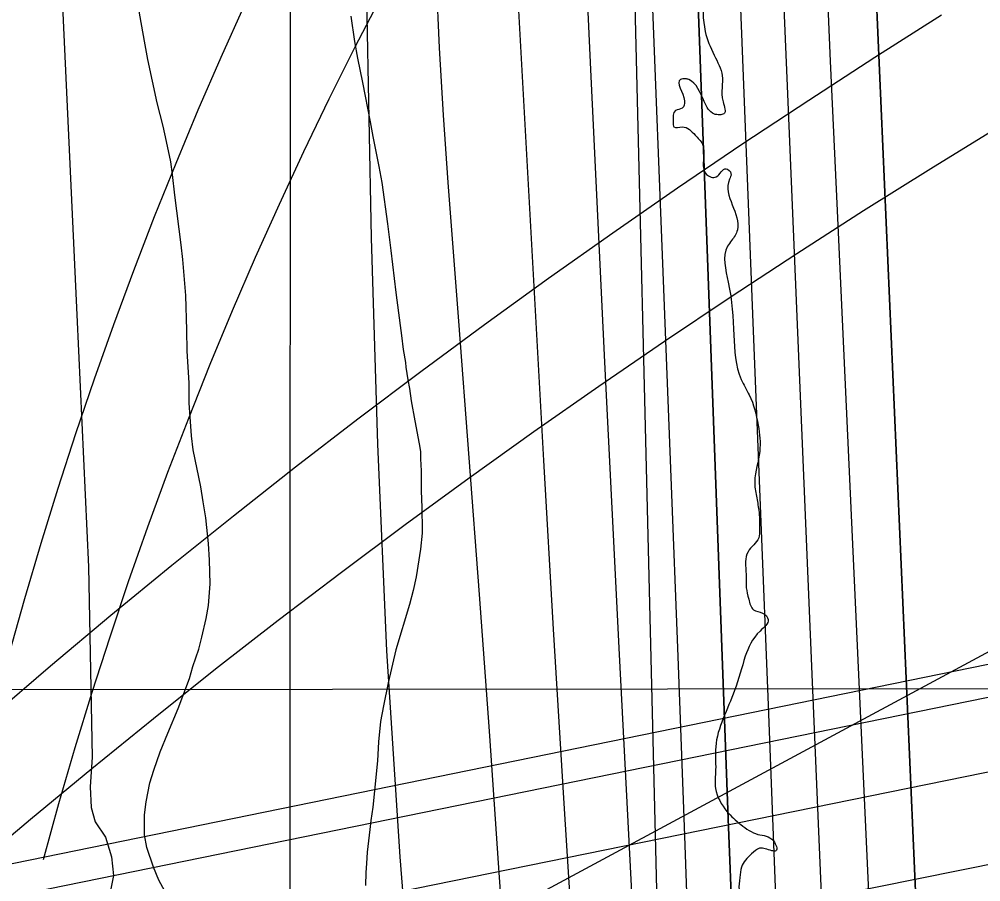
# Model space of a CAD drawing. Extents: x 3313447 to 3351316, y 703786 to 729172.
# Drawn here: x 3322282.8 to 3322770.5, y 722184.5 to 722622.3 of the extents above; entities that cross this region are included whole.
import ezdxf

# ---------------------------------------------------------------- set-up
doc = ezdxf.new("R2010")
doc.units = 0
for name, color, linetype in [('V-LEVE-TOET', 7, 'Continuous'), ('V-RIVR-EDGE', 7, 'Continuous'), ('V-RIVR-RANG', 7, 'Continuous'), ('V-RRAP-FSHR', 7, 'Continuous'), ('V-SITE-VEGE', 7, 'Continuous'), ('V-TOPO-DPTH', 7, 'Continuous'), ('V-TOPO-MAJR', 7, 'Continuous'), ('V-TOPO-MINR', 7, 'Continuous'), ('V-TOPO-WATR', 7, 'Continuous'), ('V-UTIL-LINE', 7, 'Continuous')]:
    doc.layers.add(name, color=color, linetype=linetype)

msp = doc.modelspace()

# ---------------------------------------------------------------- linework, layer by layer
at = {"layer": 'V-LEVE-TOET'}
msp.add_lwpolyline([(3322299.15, 722753.68), (3322305.07, 722621.6), (3322311.99, 722472.3), (3322317.92, 722344.39), (3322319.76, 722247.82), (3322318.68, 722232.69), (3322319.17, 722222.24), (3322321.24, 722214.93), (3322326.44, 722207.09), (3322329.55, 722197.16), (3322330.57, 722187.76), (3322327.39, 722171.59)], dxfattribs=at)
at = {"layer": 'V-RIVR-EDGE'}
msp.add_spline([(3322520.07, 724639.46), (3322521.69, 724625.78), (3322523.75, 724620.39), (3322522.08, 724612.93), (3322520.4, 724607.13), (3322520.8, 724601.74), (3322525.34, 724592.2), (3322524.5, 724589.3), (3322521.18, 724586.82), (3322517.44, 724583.93), (3322516.6, 724577.71), (3322516.15, 724564.86), (3322516.94, 724548.7), (3322516.92, 724541.24), (3322517.32, 724534.6), (3322514.41, 724529.22), (3322514.4, 724525.49), (3322517.71, 724524.66), (3322520.17, 724513.04), (3322520.14, 724498.95), (3322520.95, 724491.9), (3322522.99, 724479.05), (3322527.1, 724466.19), (3322527.07, 724452.1), (3322525.79, 724437.59), (3322522.45, 724428.9), (3322522.02, 724424.75), (3322523.25, 724416.88), (3322522.77, 724392.84), (3322524.81, 724378.32), (3322530.58, 724365.88), (3322530.57, 724361.73), (3322528.49, 724356.76), (3322528.06, 724352.2), (3322529.24, 724326.09), (3322528.81, 724318.21), (3322525.49, 724316.98), (3322523.41, 724315.33), (3322522.99, 724311.6), (3322525.02, 724295.01), (3322526.63, 724276.77), (3322526.6, 724265.17), (3322522.86, 724258.13), (3322521.6, 724253.57), (3322521.58, 724246.53), (3322523.65, 724243.21), (3322526.96, 724243.2), (3322526.95, 724237.81), (3322526.9, 724217.91), (3322526.86, 724202.16), (3322530.11, 724173.14), (3322532.53, 724147.44), (3322530.84, 724134.18), (3322530.82, 724125.47), (3322530.8, 724117.19), (3322538.23, 724104.73), (3322539.03, 724095.61), (3322534.88, 724090.23), (3322526.99, 724085.69), (3322523.25, 724082.39), (3322519.93, 724080.32), (3322519.08, 724072.86), (3322518.65, 724067.06), (3322519.89, 724063.74), (3322523.2, 724063.74), (3322531.49, 724063.3), (3322533.15, 724062.47), (3322533.55, 724057.49), (3322533.95, 724051.27), (3322537.67, 724047.12), (3322543.46, 724041.3), (3322543.45, 724037.99), (3322540.54, 724036.34), (3322538.05, 724033.44), (3322537.61, 724023.08), (3322539.66, 724013.96), (3322544.18, 723997.78), (3322542.5, 723987.84), (3322542.06, 723978.31), (3322546.18, 723967.1), (3322549.46, 723954.66), (3322549.02, 723942.64), (3322548.16, 723930.21), (3322546.05, 723917.37), (3322546.44, 723905.35), (3322548.91, 723897.88), (3322546.4, 723889.18), (3322545.97, 723882.14), (3322545.52, 723870.12), (3322546.32, 723856.02), (3322549.99, 723834.46), (3322553.67, 723812.48), (3322554.87, 723795.9), (3322553.57, 723771.03), (3322553.54, 723761.09), (3322555.57, 723743.26), (3322560.5, 723724.6), (3322564.61, 723711.32), (3322564.6, 723707.59), (3322562.11, 723706.35), (3322559.21, 723705.95), (3322557.95, 723699.73), (3322555.03, 723691.86), (3322552.95, 723688.97), (3322549.21, 723685.25), (3322548.78, 723679.86), (3322549.19, 723676.96), (3322551.22, 723661.62), (3322551.21, 723656.23), (3322552.86, 723652.08), (3322557.83, 723651.65), (3322561.56, 723649.16), (3322562.37, 723642.52), (3322565.24, 723630.91), (3322565.61, 723613.92), (3322561.45, 723606.46), (3322552.72, 723597.37), (3322552.72, 723595.3), (3322559.32, 723584.09), (3322563.04, 723579.52), (3322563.03, 723576.2), (3322557.6, 723558.81), (3322554.27, 723553.01), (3322552.19, 723548.05), (3322550.1, 723541), (3322553.4, 723535.61), (3322556.27, 723521.92), (3322562.43, 723499.53), (3322565.71, 723486.67), (3322564.88, 723486.67), (3322560.34, 723493.31), (3322556.63, 723502.86), (3322548.78, 723510.34), (3322546.29, 723511.17), (3322543.8, 723507.86), (3322543.78, 723500.82), (3322543.77, 723495.01), (3322547.07, 723490.44), (3322548.72, 723486.3), (3322551.99, 723467.64), (3322553.63, 723459.34), (3322556.94, 723458.51), (3322560.67, 723458.5), (3322561.09, 723462.64), (3322561.52, 723466.37), (3322564.83, 723466.78), (3322567.32, 723465.11), (3322572.26, 723453.08), (3322573.91, 723448.52), (3322572.25, 723446.45), (3322570.58, 723444.38), (3322570.57, 723441.48), (3322574.3, 723439.4), (3322578.44, 723437.73), (3322578.44, 723436.9), (3322576.36, 723433.59), (3322571.78, 723424.48), (3322572.19, 723422.41), (3322575.08, 723419.5), (3322579.63, 723416.17), (3322582.94, 723415.33), (3322584.59, 723409.53), (3322584.58, 723404.97), (3322583.73, 723397.1), (3322583.3, 723392.54), (3322584.11, 723384.66), (3322589.47, 723372.63), (3322593.17, 723358.94), (3322594.37, 723341.11), (3322595.58, 723329.51), (3322593.09, 723327.02), (3322593.07, 723317.91), (3322594.26, 723298.84), (3322593.82, 723288.89), (3322592.99, 723288.89), (3322590.08, 723283.51), (3322587.98, 723271.08), (3322584.21, 723258.24), (3322584.61, 723250.37), (3322586.23, 723236.27), (3322590.31, 723210.56), (3322589.86, 723195.64), (3322591.5, 723186.52), (3322592.73, 723180.71), (3322597.28, 723176.97), (3322601.83, 723173.64), (3322601.41, 723171.16), (3322593.95, 723171.59), (3322591.45, 723168.28), (3322591.02, 723160.82), (3322593.08, 723155.43), (3322591.82, 723150.46), (3322588.9, 723143.42), (3322589.72, 723137.2), (3322590.53, 723128.49), (3322595.46, 723114.39), (3322594.63, 723110.66), (3322590.87, 723101.14), (3322584.22, 723094.11), (3322582.97, 723088.72), (3322582.96, 723085.41), (3322586.68, 723080.84), (3322590.82, 723080.83), (3322597.46, 723083.3), (3322603.69, 723090.33), (3322604.53, 723094.89), (3322606.61, 723095.71), (3322607.85, 723094.46), (3322609.88, 723079.54), (3322613.15, 723060.88), (3322612.29, 723045.54), (3322611.87, 723043.06), (3322608.13, 723042.24), (3322606.02, 723026.08), (3322602.66, 723006.6), (3322599.74, 722998.74), (3322597.25, 722997.08), (3322596.83, 722995.01), (3322597.21, 722980.51), (3322598.02, 722975.12), (3322598.42, 722966.82), (3322596.32, 722958.13), (3322592.58, 722953.99), (3322583.45, 722947.38), (3322575.98, 722943.67), (3322575.56, 722941.18), (3322578.03, 722936.62), (3322580.1, 722935.78), (3322585.49, 722935.77), (3322589.22, 722934.93), (3322593.76, 722927.46), (3322592.48, 722914.61), (3322595.8, 722914.61), (3322597.87, 722915.84), (3322599.97, 722924.96), (3322601.22, 722927.03), (3322602.05, 722926.61), (3322604.09, 722913.76), (3322604.49, 722909.61), (3322609.46, 722906.28), (3322611.92, 722897.16), (3322611.07, 722888.04), (3322606.07, 722879.35), (3322603.16, 722873.97), (3322603.14, 722868.17), (3322605.19, 722858.21), (3322605.15, 722839.98), (3322604.3, 722834.18), (3322605.96, 722832.93), (3322609.24, 722819.24), (3322614.17, 722799.75), (3322614.94, 722776.12), (3322614.05, 722753.74), (3322611.52, 722735.1), (3322608.18, 722725.57), (3322608.17, 722722.25), (3322613.54, 722713.12), (3322617.26, 722708.14), (3322619.31, 722700.26), (3322620.12, 722691.14), (3322621.33, 722678.7), (3322624.6, 722659.63), (3322629.09, 722634.75), (3322630.71, 722616.09), (3322635.24, 722604.06), (3322639.36, 722593.69), (3322639.74, 722580.42), (3322640.14, 722574.21), (3322638.06, 722573.8), (3322635.16, 722574.22), (3322630.2, 722580.45), (3322622.36, 722591.66), (3322620.7, 722592.08), (3322618.21, 722591.67), (3322620.26, 722580.89), (3322619, 722577.16), (3322615.69, 722575.92), (3322614.43, 722570.12), (3322614.84, 722567.64), (3322618.98, 722567.63), (3322625.6, 722563.46), (3322629.32, 722558.9), (3322629.71, 722549.36), (3322631.36, 722543.55), (3322636.33, 722542.3), (3322641.31, 722546.43), (3322643.79, 722543.94), (3322642.96, 722541.04), (3322647.04, 722515.33), (3322644.12, 722509.95), (3322642.04, 722507.05), (3322642.41, 722488.82), (3322645.25, 722461.87), (3322648.92, 722439.48), (3322653.05, 722431.59), (3322657.57, 722416.24), (3322658.36, 722402.98), (3322655.84, 722387.65), (3322656.65, 722380.19), (3322657.88, 722373.14), (3322658.27, 722363.19), (3322657.84, 722359.04), (3322652.44, 722352.01), (3322651.18, 722347.04), (3322651.57, 722338.75), (3322651.56, 722333.78), (3322652.79, 722327.97), (3322655.26, 722322.58), (3322659.82, 722320.91), (3322662.71, 722317.58), (3322658.55, 722311.79), (3322651.06, 722298.96), (3322645.63, 722281.57), (3322636.03, 722252.99), (3322636, 722241.38), (3322635.97, 722231.85), (3322641.75, 722220.23), (3322648.78, 722213.58), (3322657.47, 722208.59), (3322665.34, 722205.25), (3322666.57, 722200.28), (3322664.49, 722200.28), (3322658.28, 722201.54), (3322654.13, 722198.65), (3322649.14, 722192.03), (3322648.3, 722186.64), (3322647.87, 722180.43), (3322651.16, 722170.88), (3322651.97, 722162.59), (3322655.67, 722151.81), (3322662.7, 722143.5), (3322662.68, 722138.53), (3322665.16, 722135.2), (3322671.37, 722129.8), (3322669.67, 722114.88), (3322668.81, 722099.96), (3322670.44, 722090.01), (3322674.57, 722085.03), (3322675.8, 722078.39), (3322673.3, 722074.26), (3322657.94, 722063.1), (3322653.37, 722060.21), (3322650.46, 722054.83), (3322646.72, 722051.52), (3322642.16, 722050.71), (3322635.94, 722050.31), (3322633.45, 722047.83), (3322633.02, 722043.68), (3322633.01, 722038.71), (3322630.5, 722030.84), (3322629.24, 722023.38), (3322629.22, 722013.44), (3322632.51, 722006.38), (3322637.06, 722001.4), (3322642.86, 721998.48), (3322642.84, 721993.51), (3322642, 721988.12), (3322639.08, 721979.01), (3322636.99, 721973.21), (3322634.9, 721966.58), (3322635.29, 721955.39), (3322637.76, 721947.93), (3322644.8, 721944.59), (3322645.2, 721938.37), (3322647.23, 721922.2), (3322646.8, 721917.23), (3322645.54, 721911.85), (3322647.99, 721894.43), (3322654.56, 721869.96), (3322656.14, 721838.04), (3322656.08, 721812.34), (3322657.69, 721794.1), (3322660.13, 721774.2), (3322666.34, 721772.11), (3322668.82, 721768.38), (3322668.81, 721765.89), (3322666.72, 721760.51), (3322665.88, 721756.36), (3322665.87, 721752.22), (3322668.35, 721747.65), (3322672.9, 721743.5), (3322673.72, 721741.01), (3322673.7, 721732.3), (3322666.21, 721719.47), (3322663.28, 721708.71), (3322662.41, 721690.47), (3322659.48, 721679.29), (3322656.95, 721665.2), (3322658.15, 721644.47), (3322659.73, 721615.45), (3322660.88, 721576.91), (3322661.25, 721557.84), (3322660.82, 721551.62), (3322658.73, 721546.65), (3322660.32, 721518.05), (3322660.27, 721498.15), (3322661.83, 721458.36), (3322661.38, 721444.68), (3322666.3, 721420.22), (3322666.64, 721392.45), (3322662.82, 721354.74), (3322660.64, 721311.22), (3322661.8, 721277.65), (3322659.29, 721266.88), (3322654.66, 721241.6), (3322650.08, 721231.67), (3322646.74, 721223.39), (3322646.7, 721205.98), (3322649.09, 721168.25), (3322653.11, 721116.43), (3322655.1, 721081.61), (3322660.01, 721058.8), (3322660.39, 721041.39), (3322661.16, 721018.18), (3322662.77, 720997.87), (3322665.99, 720960.14)], degree=3, dxfattribs=at)
at = {"layer": 'V-RIVR-RANG'}
msp.add_line((3322245.19, 722282.01), (3323045.19, 722282.93), dxfattribs=at)
at = {"layer": 'V-RRAP-FSHR'}
msp.add_lwpolyline([(3322431.26, 727358.07), (3322429.64, 726904.7), (3322510.57, 724962.85), (3322576.32, 723396.54), (3322621.07, 721565.64)], dxfattribs=at)
at = {"layer": 'V-SITE-VEGE'}
for points in [[(3322358.82, 722175.67), (3322353.56, 722185.29), (3322350.83, 722191.95), (3322347.52, 722201.96), (3322346.36, 722208.44), (3322346.39, 722218.43), (3322347.19, 722225.1), (3322348.98, 722234.7), (3322350.96, 722241.16), (3322354.31, 722250.56), (3322358.06, 722259.96), (3322363.39, 722272.49), (3322369.11, 722287.77), (3322370.89, 722293.84), (3322373.85, 722302.66), (3322375.44, 722308.73), (3322377.62, 722318.13), (3322378.81, 722324.8), (3322379.63, 722335.77), (3322379.26, 722347.73), (3322378.7, 722356.16), (3322377.36, 722369.3), (3322376.01, 722377.34), (3322374.85, 722384.99), (3322370.98, 722403.82), (3322370.21, 722410.88), (3322368.89, 722427.54), (3322368.91, 722437.54), (3322367.97, 722454.01), (3322367.81, 722464.4), (3322367.26, 722482.04), (3322365.74, 722500.28), (3322364.98, 722507.73), (3322361.71, 722533.03), (3322360.56, 722543.42), (3322359.6, 722549.89), (3322357.47, 722560.29), (3322355.73, 722567.94), (3322352.81, 722579.9), (3322347.97, 722601.87), (3322346.23, 722611.09), (3322341.98, 722636)], [(3322450.95, 722623.76), (3322452.87, 722611.01), (3322454.42, 722602.58), (3322456.94, 722590.22), (3322460.8, 722570.21), (3322462.16, 722562.76), (3322465.25, 722547.46), (3322466.61, 722539.42), (3322469.49, 722518.44), (3322471.22, 722504.91), (3322473.71, 722483.53), (3322476.02, 722466.86), (3322476.6, 722461.77), (3322477.56, 722454.71), (3322478.72, 722448.04), (3322478.91, 722445.68), (3322479.87, 722439.21), (3322480.65, 722434.9), (3322481.61, 722428.62), (3322483.35, 722418.43), (3322485.67, 722406.85), (3322486.25, 722402.93), (3322486.24, 722399.2), (3322486.61, 722393.13), (3322486.58, 722381.95), (3322486.77, 722379.8), (3322486.77, 722377.25), (3322486.96, 722376.07), (3322487.12, 722361.37), (3322486.31, 722353.33), (3322484.12, 722339.22), (3322482.54, 722332.37), (3322480.75, 722325.31), (3322473.83, 722302.2), (3322469.87, 722285.55), (3322467.48, 722273.79), (3322466.09, 722265.95), (3322465.08, 722255.57), (3322464.47, 722245.96), (3322462.06, 722222.45), (3322461.06, 722215.59), (3322460.66, 722211.08), (3322459.25, 722199.52), (3322458.85, 722193.83), (3322458.64, 722189.32), (3322458.43, 722182.66)]]:
    msp.add_lwpolyline(points, dxfattribs=at)
at = {"layer": 'V-TOPO-DPTH'}
for points in [[(3322535.09, 723503.9), (3322563.91, 722787.49), (3322564.79, 722766.3), (3322565.69, 722745.11), (3322566.63, 722723.92), (3322567.6, 722702.73), (3322572.56, 722596.7), (3322576.08, 722522.5), (3322579.67, 722448.3), (3322583.37, 722374.11), (3322587.14, 722299.92), (3322607.65, 721901.79), (3322608.1, 721893.43), (3322608.57, 721885.07), (3322609.08, 721876.71), (3322609.62, 721868.36), (3322613.08, 721816.64), (3322615.33, 721782.43), (3322617.52, 721748.21), (3322619.63, 721713.99), (3322621.69, 721679.76), (3322637.67, 721408.2)], [(3322634.82, 723432.41), (3322662.99, 722803.11), (3322664.26, 722774.37), (3322665.53, 722745.64), (3322666.77, 722716.9), (3322667.99, 722688.17), (3322672.05, 722592.38), (3322675.29, 722515.76), (3322678.53, 722439.13), (3322681.76, 722362.5), (3322685, 722285.87), (3322698.63, 721962.86), (3322700.18, 721924.59), (3322701.66, 721886.31), (3322703.01, 721848.03), (3322704.28, 721809.74), (3322706.36, 721744.14), (3322708.3, 721681.06), (3322710.15, 721617.98), (3322711.89, 721554.9)], [(3322634.82, 723432.41), (3322662.99, 722803.11), (3322664.26, 722774.37), (3322665.53, 722745.64), (3322666.77, 722716.9), (3322667.99, 722688.17), (3322672.05, 722592.38), (3322675.29, 722515.76), (3322678.53, 722439.13), (3322681.76, 722362.5), (3322685, 722285.87), (3322698.63, 721962.86), (3322700.18, 721924.59), (3322701.66, 721886.31), (3322703.01, 721848.03), (3322704.28, 721809.74), (3322706.36, 721744.14), (3322708.3, 721681.06), (3322710.15, 721617.98), (3322711.89, 721554.9)], [(3322670.11, 721522.6), (3322667.78, 721575.14), (3322665.52, 721627.69), (3322663.32, 721680.23), (3322657.73, 721815.33), (3322656.3, 721850.51), (3322654.89, 721885.69), (3322653.52, 721920.87), (3322652.17, 721956.06), (3322650.66, 721995.93), (3322648.59, 722051.05), (3322646.52, 722106.17), (3322644.47, 722161.29), (3322642.43, 722216.41), (3322623.42, 722730.58)], [(3322670.11, 721522.6), (3322667.78, 721575.14), (3322665.52, 721627.69), (3322663.32, 721680.23), (3322657.73, 721815.33), (3322656.3, 721850.51), (3322654.89, 721885.69), (3322653.52, 721920.87), (3322652.17, 721956.06), (3322650.66, 721995.93), (3322648.59, 722051.05), (3322646.52, 722106.17), (3322644.47, 722161.29), (3322642.43, 722216.41), (3322623.42, 722730.58)], [(3322752.82, 721408.82), (3322747.33, 721662.07), (3322746.59, 721699.54), (3322745.96, 721737), (3322745.48, 721774.47), (3322745.09, 721811.94), (3322744.64, 721867.65), (3322744.55, 721877.27), (3322744.46, 721886.89), (3322744.36, 721896.5), (3322744.24, 721906.12), (3322743.41, 721975.5), (3322742.66, 722019.81), (3322741.64, 722064.1), (3322740.2, 722108.39), (3322738.48, 722152.66), (3322714.1, 722712.08)], [(3322714.1, 722712.08), (3322738.48, 722152.66), (3322740.2, 722108.39), (3322741.64, 722064.1), (3322742.66, 722019.81), (3322743.41, 721975.5), (3322744.24, 721906.12), (3322744.36, 721896.5), (3322744.46, 721886.89), (3322744.55, 721877.27), (3322744.64, 721867.65), (3322745.09, 721811.94), (3322745.48, 721774.47), (3322745.96, 721737), (3322746.59, 721699.54), (3322747.33, 721662.07), (3322752.82, 721408.82)]]:
    msp.add_lwpolyline(points, dxfattribs=at)
at = {"layer": 'V-TOPO-MAJR'}
msp.add_lwpolyline([(3322459.32, 723332.33), (3322459.33, 723259.52), (3322459.1, 723186.71), (3322456.99, 722795.86), (3322456.95, 722770.19), (3322457.04, 722744.53), (3322457.32, 722718.87), (3322457.73, 722693.21), (3322461.34, 722511.39), (3322464.5, 722406.57), (3322469.11, 722301.82), (3322475.89, 722197.19), (3322484.11, 722092.63), (3322500.72, 721906.1), (3322501.81, 721894.89), (3322503.03, 721883.69), (3322504.44, 721872.51), (3322505.98, 721861.34), (3322510.89, 721827.8), (3322514.92, 721799.87), (3322518.87, 721771.93), (3322522.7, 721743.97), (3322526.45, 721716), (3322563.01, 721439.32)], dxfattribs=at)
at = {"layer": 'V-TOPO-MINR'}
for points in [[(3322535.09, 723503.9), (3322563.91, 722787.49), (3322564.79, 722766.3), (3322565.69, 722745.11), (3322566.63, 722723.92), (3322567.6, 722702.73), (3322572.56, 722596.7), (3322576.08, 722522.5), (3322579.67, 722448.3), (3322583.37, 722374.11), (3322587.14, 722299.92), (3322607.65, 721901.79), (3322608.1, 721893.43), (3322608.57, 721885.07), (3322609.08, 721876.71), (3322609.62, 721868.36), (3322613.08, 721816.64), (3322615.33, 721782.43), (3322617.52, 721748.21), (3322619.63, 721713.99), (3322621.69, 721679.76), (3322637.67, 721408.2)], [(3322634.82, 723432.41), (3322662.99, 722803.11), (3322664.26, 722774.37), (3322665.53, 722745.64), (3322666.77, 722716.9), (3322667.99, 722688.17), (3322672.05, 722592.38), (3322675.29, 722515.76), (3322678.53, 722439.13), (3322681.76, 722362.5), (3322685, 722285.87), (3322698.63, 721962.86), (3322700.18, 721924.59), (3322701.66, 721886.31), (3322703.01, 721848.03), (3322704.28, 721809.74), (3322706.36, 721744.14), (3322708.3, 721681.06), (3322710.15, 721617.98), (3322711.89, 721554.9)], [(3322618.69, 723317.42), (3322623.1, 723215.17), (3322627.58, 723112.91), (3322632.1, 723010.66), (3322642.31, 722781.35), (3322643.09, 722763.44), (3322643.86, 722745.52), (3322644.6, 722727.61), (3322645.33, 722709.69), (3322654.94, 722468.29), (3322658.79, 722371.25), (3322662.63, 722274.2), (3322666.44, 722177.15), (3322670.24, 722080.1), (3322675.77, 721938.53), (3322676.78, 721912.26), (3322677.78, 721885.99), (3322678.74, 721859.72), (3322679.69, 721833.45), (3322696.23, 721366.49), (3322696.26, 721365.69), (3322696.31, 721364.33), (3322696.32, 721364.13), (3322723.22, 720520.61)], [(3322714.1, 722712.08), (3322738.48, 722152.66), (3322740.2, 722108.39), (3322741.64, 722064.1), (3322742.66, 722019.81), (3322743.41, 721975.5), (3322744.24, 721906.12), (3322744.36, 721896.5), (3322744.46, 721886.89), (3322744.55, 721877.27), (3322744.64, 721867.65), (3322745.09, 721811.94), (3322745.48, 721774.47), (3322745.96, 721737), (3322746.59, 721699.54), (3322747.33, 721662.07), (3322752.82, 721408.82)], [(3322533.76, 722666.39), (3322548.69, 722398.3), (3322553.62, 722312.67), (3322558.77, 722227.05), (3322564.25, 722141.45), (3322569.94, 722055.86), (3322578.67, 721928.21), (3322580.23, 721906.46), (3322581.88, 721884.72), (3322583.68, 721863), (3322585.57, 721841.27), (3322598.67, 721696.27), (3322603.46, 721640.96), (3322607.97, 721585.64), (3322612.06, 721530.28)], [(3322420.15, 722656.46), (3322420.07, 722257.43), (3322420.08, 722200.64), (3322420.12, 722143.85), (3322420.22, 722087.06), (3322420.34, 722030.27), (3322420.58, 721935.82), (3322420.77, 721926.27), (3322421.17, 721916.73), (3322421.9, 721907.21), (3322422.84, 721897.71), (3322424.6, 721882.59), (3322425.13, 721878.72), (3322425.45, 721876.8), (3322426.31, 721872.28), (3322426.94, 721869.07), (3322427.58, 721865.86), (3322428.24, 721862.65), (3322428.9, 721859.44), (3322489.83, 721567.88), (3322496.5, 721533.88)], [(3322603.15, 722649.4), (3322609.79, 722480.97), (3322613.33, 722389.95), (3322616.81, 722298.92), (3322620.18, 722207.89), (3322623.49, 722116.85), (3322629.13, 721959.48), (3322629.57, 721947.13), (3322630.02, 721934.78), (3322630.47, 721922.43), (3322630.92, 721910.08), (3322631.39, 721897.73), (3322631.9, 721885.38), (3322632.44, 721873.03), (3322633.01, 721860.69), (3322633.61, 721848.27), (3322634.51, 721829.71), (3322635.42, 721811.15), (3322636.35, 721792.6), (3322637.29, 721774.05), (3322655.15, 721426.58)], [(3322494.32, 722642.03), (3322495.79, 722607.82), (3322497.8, 722573.65), (3322500.16, 722539.49), (3322505.61, 722469.06), (3322510.89, 722399.7), (3322516.05, 722330.33), (3322521.05, 722260.95), (3322525.94, 722191.55), (3322533.44, 722083.22), (3322535.82, 722050.04), (3322538.33, 722016.87), (3322541.01, 721983.71), (3322543.8, 721950.56), (3322546.83, 721917.43), (3322550.06, 721884.33), (3322553.58, 721851.25), (3322557.3, 721818.19), (3322596.14, 721485.92)], [(3322692.53, 722637.24), (3322694.15, 722601.06), (3322695.78, 722564.89), (3322697.44, 722528.72), (3322722.64, 721980.49), (3322723.27, 721966.67), (3322723.89, 721952.85), (3322724.5, 721939.03), (3322725.1, 721925.21), (3322726.06, 721903.01), (3322726.16, 721900.29), (3322726.25, 721897.56), (3322726.31, 721894.83), (3322726.36, 721892.1), (3322726.42, 721887.24), (3322726.43, 721886.05), (3322726.46, 721882.1), (3322726.5, 721877.56), (3322726.57, 721873.01), (3322735.06, 721426.07)]]:
    msp.add_lwpolyline(points, dxfattribs=at)
at = {"layer": 'V-TOPO-WATR'}
msp.add_lwpolyline([(3322623.42, 722730.58), (3322642.43, 722216.41), (3322644.47, 722161.29), (3322646.52, 722106.17), (3322648.59, 722051.05), (3322650.66, 721995.93), (3322652.17, 721956.06), (3322653.52, 721920.87), (3322654.89, 721885.69), (3322656.3, 721850.51), (3322657.73, 721815.33), (3322663.32, 721680.23), (3322665.52, 721627.69), (3322667.78, 721575.14), (3322670.11, 721522.6)], dxfattribs=at)
at = {"layer": 'V-UTIL-LINE'}
for p, q in [((3325333.52, 723679.6), (3322454.64, 722129.01)), ((3321227.36, 721978.88), (3326071.11, 722968.47)), ((3321233.14, 721963.48), (3326076.89, 722953.06)), ((3321531.18, 721987.56), (3325671.81, 722829.58)), ((3321661.39, 721970.2), (3325515.56, 722742.77))]:
    msp.add_line(p, q, dxfattribs=at)
for points in [[(3322295.07, 722195.9), (3322302.92, 722224.32), (3322311.16, 722252.64), (3322319.79, 722280.83), (3322328.81, 722308.91), (3322338.21, 722336.86), (3322348.01, 722364.68), (3322358.18, 722392.35), (3322368.73, 722419.89), (3322379.67, 722447.28), (3322390.98, 722474.51), (3322402.67, 722501.58), (3322414.72, 722528.49), (3322427.15, 722555.23), (3322439.95, 722581.8), (3322453.11, 722608.19), (3322466.64, 722634.4)], [(3322257.79, 722190.36), (3322288.54, 722216.37), (3322319.56, 722242.07), (3322350.84, 722267.46), (3322382.37, 722292.52), (3322414.15, 722317.27), (3322446.19, 722341.69), (3322478.47, 722365.79), (3322510.99, 722389.56), (3322543.75, 722413), (3322576.75, 722436.1), (3322609.98, 722458.87), (3322643.44, 722481.3), (3322677.12, 722503.39), (3322711.02, 722525.14), (3322745.15, 722546.54), (3322779.49, 722567.59), (3322814.04, 722588.3), (3322848.8, 722608.66), (3322883.77, 722628.66)], [(3322277.71, 722300.06), (3322285.58, 722328.24), (3322293.83, 722356.32), (3322302.46, 722384.27), (3322311.48, 722412.11), (3322320.89, 722439.81), (3322330.67, 722467.39), (3322340.84, 722494.83), (3322351.38, 722522.12), (3322362.29, 722549.27), (3322373.58, 722576.26), (3322385.24, 722603.1), (3322397.27, 722629.77)], [(3322268.23, 722268.1), (3322298.64, 722294.12), (3322329.31, 722319.82), (3322360.25, 722345.21), (3322391.45, 722370.29), (3322422.89, 722395.04), (3322454.59, 722419.48), (3322486.54, 722443.58), (3322518.73, 722467.37), (3322551.16, 722490.82), (3322583.83, 722513.94), (3322616.73, 722536.72), (3322649.87, 722559.17), (3322683.23, 722581.28), (3322716.81, 722603.05), (3322750.62, 722624.48)]]:
    msp.add_lwpolyline(points, dxfattribs=at)

doc.saveas('drawing.dxf')
